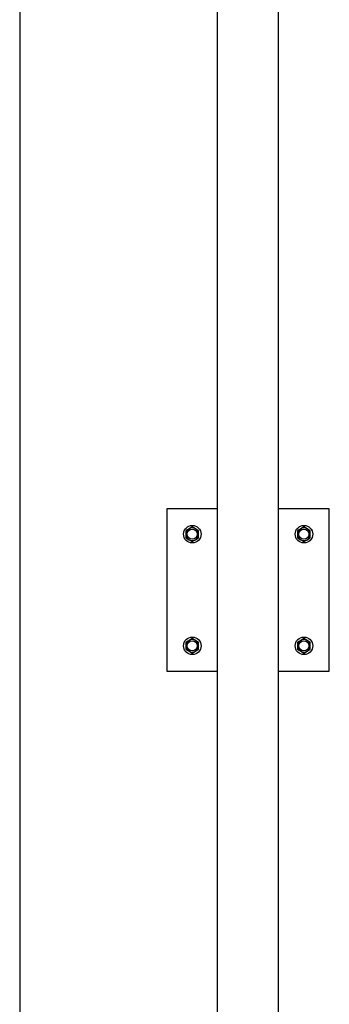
# Model space of a CAD drawing. Header units: inches. Extents: x 18 to 846, y -44 to 561.
# Tile 618 of 637: x 513 to 520, y 474 to 498. Entities that reach past the tile are written whole.
import ezdxf

# ---------------------------------------------------------------- set-up
doc = ezdxf.new("R2010")
doc.units = ezdxf.units.IN
doc.header["$LTSCALE"] = 24
doc.header["$MEASUREMENT"] = 0
doc.layers.add('Visible (ANSI)', color=7, linetype='Continuous', lineweight=30)

msp = doc.modelspace()

# ---------------------------------------------------------------- linework, layer by layer
at = {"layer": 'Visible (ANSI)'}
for p, q in [((519.05343, 448.08668), (519.05343, 520.82961)), ((517.55343, 447.33668), (517.55343, 519.32961)), ((512.67843, 514.08668), (512.67843, 416.08668)), ((517.55343, 486.08668), (516.30343, 486.08668)), ((516.30343, 486.08668), (516.30343, 482.08668)), ((520.30343, 486.08668), (519.05343, 486.08668)), ((520.30343, 482.08668), (520.30343, 486.08668)), ((516.85043, 485.59678), (516.77243, 485.55175)), ((516.92843, 485.64182), (516.85043, 485.59678)), ((517.00643, 485.59678), (516.92843, 485.64182)), ((517.08443, 485.55175), (517.00643, 485.59678)), ((519.60043, 485.59678), (519.52243, 485.55175)), ((519.67843, 485.64182), (519.60043, 485.59678)), ((519.75643, 485.59678), (519.67843, 485.64182)), ((519.83443, 485.55175), (519.75643, 485.59678)), ((516.77243, 485.55175), (516.77243, 485.46168)), ((516.77243, 485.46168), (516.77243, 485.37162)), ((516.77243, 485.37162), (516.85043, 485.32658)), ((517.00643, 485.32658), (517.08443, 485.37162)), ((517.08443, 485.46168), (517.08443, 485.55175)), ((517.08443, 485.37162), (517.08443, 485.46168)), ((519.52243, 485.55175), (519.52243, 485.46168)), ((519.52243, 485.46168), (519.52243, 485.37162)), ((519.52243, 485.37162), (519.60043, 485.32658)), ((519.75643, 485.32658), (519.83443, 485.37162)), ((519.83443, 485.46168), (519.83443, 485.55175)), ((519.83443, 485.37162), (519.83443, 485.46168)), ((516.85043, 485.32658), (516.92843, 485.28155)), ((516.92843, 485.28155), (517.00643, 485.32658)), ((519.60043, 485.32658), (519.67843, 485.28155)), ((519.67843, 485.28155), (519.75643, 485.32658)), ((516.85043, 482.84678), (516.77243, 482.80175)), ((516.77243, 482.80175), (516.77243, 482.71168)), ((516.77243, 482.71168), (516.77243, 482.62162)), ((516.92843, 482.89182), (516.85043, 482.84678)), ((517.00643, 482.84678), (516.92843, 482.89182)), ((517.08443, 482.80175), (517.00643, 482.84678)), ((517.08443, 482.71168), (517.08443, 482.80175)), ((517.08443, 482.62162), (517.08443, 482.71168)), ((519.60043, 482.84678), (519.52243, 482.80175)), ((519.52243, 482.80175), (519.52243, 482.71168)), ((519.52243, 482.71168), (519.52243, 482.62162)), ((519.67843, 482.89182), (519.60043, 482.84678)), ((519.75643, 482.84678), (519.67843, 482.89182)), ((519.83443, 482.80175), (519.75643, 482.84678)), ((519.83443, 482.71168), (519.83443, 482.80175)), ((519.83443, 482.62162), (519.83443, 482.71168)), ((516.77243, 482.62162), (516.85043, 482.57658)), ((516.85043, 482.57658), (516.92843, 482.53155)), ((516.92843, 482.53155), (517.00643, 482.57658)), ((517.00643, 482.57658), (517.08443, 482.62162)), ((519.52243, 482.62162), (519.60043, 482.57658)), ((519.60043, 482.57658), (519.67843, 482.53155)), ((519.67843, 482.53155), (519.75643, 482.57658)), ((519.75643, 482.57658), (519.83443, 482.62162)), ((516.30343, 482.08668), (517.55343, 482.08668)), ((519.05343, 482.08668), (520.30343, 482.08668))]:
    msp.add_line(p, q, dxfattribs=at)
for centre, radius in [((516.92843, 485.46168), 0.216), ((516.92843, 485.46168), 0.1248), ((519.67843, 485.46168), 0.216), ((519.67843, 485.46168), 0.1248), ((516.92843, 482.71168), 0.216), ((519.67843, 482.71168), 0.216), ((516.92843, 482.71168), 0.1248), ((519.67843, 482.71168), 0.1248)]:
    msp.add_circle(centre, radius, dxfattribs=at)
for centre, start, end in [((516.92843, 485.46168), 120, 180), ((516.92843, 485.46168), 60, 120), ((516.92843, 485.46168), 0, 60), ((519.67843, 485.46168), 120, 180), ((519.67843, 485.46168), 60, 120), ((519.67843, 485.46168), 0, 60), ((516.92843, 485.46168), 180, 240), ((516.92843, 485.46168), 300, 0), ((519.67843, 485.46168), 180, 240), ((519.67843, 485.46168), 300, 0), ((516.92843, 485.46168), 240, 300), ((519.67843, 485.46168), 240, 300), ((516.92843, 482.71168), 120, 180), ((516.92843, 482.71168), 180, 240), ((516.92843, 482.71168), 60, 120), ((516.92843, 482.71168), 0, 60), ((516.92843, 482.71168), 300, 0), ((519.67843, 482.71168), 120, 180), ((519.67843, 482.71168), 180, 240), ((519.67843, 482.71168), 60, 120), ((519.67843, 482.71168), 0, 60), ((519.67843, 482.71168), 300, 0), ((516.92843, 482.71168), 240, 300), ((519.67843, 482.71168), 240, 300)]:
    msp.add_arc(centre, 0.156, start, end, dxfattribs=at)

doc.saveas('drawing.dxf')
